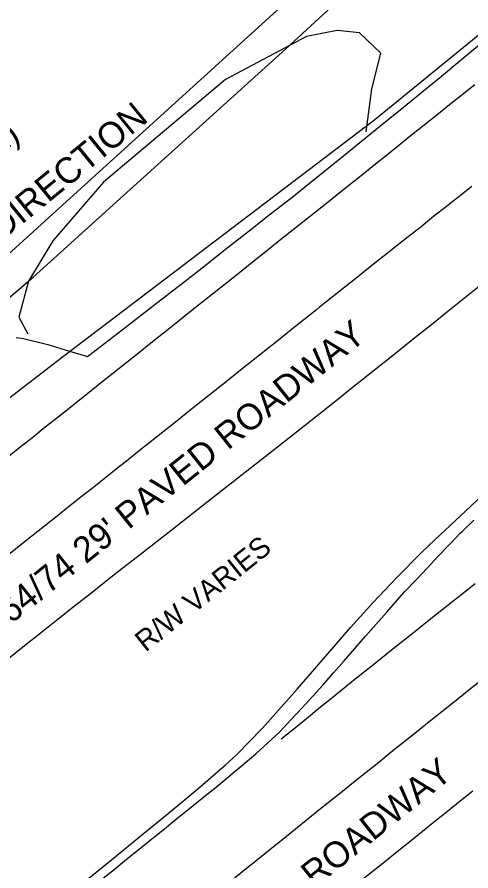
# Model space of a CAD drawing. Extents: x 472260 to 482161, y 489063 to 507124.
# Drawn here: x 473355.7 to 473425.8, y 505980.3 to 506112 of the extents above; entities that cross this region are included whole.
import ezdxf

# ---------------------------------------------------------------- set-up
doc = ezdxf.new("R2010")
doc.units = 0
for name, color, linetype in [('Exist Structure Minor Pipes CMP 15 Inch Cogo Point CELL', 7, 'Continuous'), ('Exist Structure Minor Pipes CMP 66 Inch Cogo Point CELL', 7, 'Continuous'), ('Exist Structure Minor Pipes HDPE 18 Inch', 7, 'Continuous'), ('Exist Utilities Water Meter CELL', 7, 'Continuous'), ('Prop Drainage Structure Drop Inlet Grate 2 Narrow Slots and Sag Grates 840 24 CELL', 7, 'Continuous'), ('Prop Drainage Structure Drop Inlet Grate 2 Wide Slots and Sag Grates 840 22 Label', 7, 'Continuous'), ('Prop Drainage Structure Pipe CSP 60in Label', 7, 'Continuous'), ('Prop Drainage Structure Pipe Stub Out CELL', 7, 'Continuous'), ('Prop Earthen Structure Ditch Flow Line', 7, 'Continuous')]:
    doc.layers.add(name, color=color, linetype=linetype)

msp = doc.modelspace()

# ---------------------------------------------------------------- linework, layer by layer
at = {"layer": 'Exist Structure Minor Pipes CMP 66 Inch Cogo Point CELL'}
msp.add_lwpolyline([(473291.57, 506003.48), (473299.28, 506009.56), (473329.68, 506034.13), (473363.16, 506059.9), (473410.95, 506096.23), (473447.52, 506126.09), (473473.05, 506148.4), (473498.67, 506169.29), (473538.04, 506201.18), (473561.81, 506220.61), (473582.01, 506239.17), (473604.08, 506258.77), (473627.35, 506278.12), (473653.09, 506297.75), (473686.55, 506324.8), (473716.52, 506349.38), (473754.2, 506376.82), (473799.8, 506413.99), (473836.58, 506444.93), (473862.47, 506466.1), (473890.26, 506487.89), (473919.28, 506508.04), (473949.91, 506529.66), (473970.1, 506544.24)], dxfattribs=at)
at = {"layer": 'Exist Utilities Water Meter CELL'}
msp.add_line((473313.35, 506038.19), (473598.95, 506297.41), dxfattribs=at)
at = {"layer": 'Prop Drainage Structure Drop Inlet Grate 2 Narrow Slots and Sag Grates 840 24 CELL'}
for points in [[(473426.4, 506101.57), (473424.44, 506100.01), (473422.49, 506098.45), (473420.54, 506096.89), (473418.59, 506095.34), (473416.63, 506093.78), (473414.68, 506092.22), (473412.73, 506090.66), (473410.78, 506089.1), (473408.82, 506087.54), (473407.64, 506086.6), (473405.69, 506085.04), (473403.74, 506083.48), (473401.78, 506081.93), (473399.83, 506080.37), (473397.87, 506078.81), (473395.92, 506077.26), (473393.96, 506075.7), (473392.01, 506074.14), (473390.06, 506072.58), (473388.1, 506071.03), (473386.15, 506069.47), (473384.19, 506067.91), (473382.24, 506066.36), (473380.28, 506064.8), (473378.33, 506063.24), (473376.38, 506061.68), (473374.42, 506060.13), (473372.47, 506058.57), (473370.51, 506057.01), (473368.56, 506055.46), (473366.6, 506053.9), (473364.65, 506052.34), (473364.02, 506051.84), (473362.06, 506050.28), (473360.1, 506048.73), (473358.15, 506047.17), (473356.19, 506045.62), (473354.24, 506044.06)], [(473425.9, 506085.89), (473423.95, 506084.34), (473421.99, 506082.78), (473420.03, 506081.23), (473418.08, 506079.67), (473416.12, 506078.12), (473414.16, 506076.57), (473412.21, 506075.01), (473410.25, 506073.46), (473408.29, 506071.9), (473406.34, 506070.35), (473404.38, 506068.79), (473402.43, 506067.24), (473401.95, 506066.86), (473400, 506065.31), (473398.04, 506063.75), (473396.09, 506062.19), (473394.13, 506060.64), (473392.18, 506059.08), (473390.22, 506057.53), (473388.27, 506055.97), (473386.31, 506054.41), (473384.36, 506052.86), (473382.4, 506051.3), (473380.45, 506049.74), (473378.49, 506048.19), (473376.54, 506046.63), (473374.58, 506045.08), (473372.63, 506043.52), (473371.73, 506042.81), (473369.77, 506041.25), (473367.82, 506039.7), (473365.86, 506038.14), (473363.9, 506036.59), (473361.95, 506035.04), (473359.99, 506033.48), (473358.03, 506031.93), (473356.08, 506030.37), (473354.12, 506028.82)], [(473368.77, 505978.95), (473370.71, 505980.52), (473372.65, 505982.09), (473374.6, 505983.66), (473376.54, 505985.23), (473378.48, 505986.8), (473380.42, 505988.37), (473382.37, 505989.94), (473384.31, 505991.51), (473386.25, 505993.08), (473387.79, 505994.32), (473389.7, 505995.92), (473391.62, 505997.53), (473392.61, 505998.35), (473394.44, 506000.05), (473396.28, 506001.75), (473397.98, 506003.59), (473399.67, 506005.42), (473401.37, 506007.26), (473402.94, 506008.96), (473404.59, 506010.84), (473406.23, 506012.72), (473407.88, 506014.6), (473409.52, 506016.48), (473411.17, 506018.36), (473412.81, 506020.23), (473414.46, 506022.11), (473415.59, 506023.4), (473417.31, 506025.21), (473419.03, 506027.02), (473420.75, 506028.83), (473422.48, 506030.64), (473424.2, 506032.45), (473424.41, 506032.67), (473426.22, 506034.39)], [(473396.51, 506000.66), (473398.45, 506002.23), (473400.39, 506003.8), (473402.33, 506005.38), (473404.27, 506006.95), (473406.21, 506008.52), (473407.4, 506009.49), (473409.35, 506011.05), (473411.3, 506012.61), (473413.25, 506014.17), (473415.2, 506015.73), (473417.11, 506017.25), (473419.07, 506018.8), (473421.03, 506020.35), (473422.99, 506021.9), (473424.95, 506023.46), (473426.44, 506024.64)], [(473388.95, 505978.94), (473390.9, 505980.51), (473392.85, 505982.07), (473394.79, 505983.64), (473396.74, 505985.21), (473398.69, 505986.77), (473400.63, 505988.34), (473402.58, 505989.91), (473403.74, 505990.84), (473405.69, 505992.4), (473407.65, 505993.96), (473409.6, 505995.52), (473411.55, 505997.08), (473413.5, 505998.64), (473415.45, 506000.2), (473417.41, 506001.76), (473419.36, 506003.32), (473421.31, 506004.88), (473423.26, 506006.44), (473425.21, 506008), (473427.17, 506009.56)], [(473408.8, 505978.8), (473410.75, 505980.36), (473412.44, 505981.71), (473414.39, 505983.28), (473416.34, 505984.84), (473418.29, 505986.4), (473420.24, 505987.96), (473422.19, 505989.52), (473424.14, 505991.08), (473426.09, 505992.64)]]:
    msp.add_lwpolyline(points, dxfattribs=at)
at = {"layer": 'Prop Drainage Structure Pipe CSP 60in Label'}
msp.add_lwpolyline([(473286.36, 506010.79), (473293.36, 506017.02), (473323.41, 506042.19), (473358.23, 506071.9), (473397.21, 506107.11), (473429.73, 506137.04), (473458.28, 506161.47), (473488.45, 506185.84), (473512.27, 506206.51), (473543.06, 506230.02), (473571.36, 506252.4), (473594.85, 506271.14), (473619.55, 506286.65), (473641.88, 506306.45), (473678.43, 506334.01)], dxfattribs=at)
at = {"layer": 'Prop Drainage Structure Pipe Stub Out CELL'}
for points in [[(473355.61, 506062.58), (473356.74, 506062.43), (473360.49, 506061.48), (473363.17, 506060.68), (473366.63, 506059.63), (473371.97, 506063.76), (473376.78, 506067.49), (473381.05, 506070.81), (473384.77, 506073.71), (473388.19, 506076.39), (473391.56, 506079.03), (473394.87, 506081.64), (473398.13, 506084.2), (473401.11, 506086.57), (473405.63, 506090.18), (473408.65, 506092.65), (473412.75, 506095.99), (473415.36, 506098.11), (473418.23, 506100.45), (473421.25, 506102.91), (473424.4, 506105.52), (473427.69, 506108.25)], [(473427.63, 506070.89), (473425.07, 506068.83), (473422.5, 506066.78), (473419.94, 506064.74), (473417.41, 506062.72), (473414.9, 506060.72), (473412.42, 506058.74), (473409.95, 506056.77), (473407.47, 506054.8), (473405, 506052.83), (473402.52, 506050.86), (473400.05, 506048.91), (473397.62, 506046.99), (473395.21, 506045.1), (473392.83, 506043.24), (473388.15, 506039.58), (473383.58, 506035.98), (473379, 506032.38), (473374.31, 506028.73), (473371.93, 506026.87), (473369.51, 506024.98), (473367.07, 506023.06), (473364.59, 506021.11), (473362.07, 506019.12), (473359.5, 506017.08), (473356.87, 506015), (473354.19, 506012.88)], [(473365.98, 505978.51), (473370.63, 505982.26), (473374.96, 505985.79), (473379.04, 505989.14), (473383.64, 505992.96), (473387.87, 505996.62), (473389.54, 505998.15), (473393.6, 506002.3), (473396.93, 506006), (473398.97, 506008.34), (473401.33, 506011.05), (473403.64, 506013.73), (473407.23, 506017.91), (473410.63, 506021.65), (473414.35, 506025.57), (473418.17, 506029.43), (473420.19, 506031.37), (473424.11, 506035.04), (473427.56, 506038.25)]]:
    msp.add_lwpolyline(points, dxfattribs=at)
at = {"layer": 'Prop Earthen Structure Ditch Flow Line'}
for points in [[(473411.89, 506106.42), (473408.57, 506109.59), (473405.15, 506109.92), (473400.42, 506109.03), (473387.92, 506102.39), (473369.06, 506086.56), (473361.25, 506077.47), (473357.48, 506071.25), (473356.02, 506065.74)], [(473409.64, 506094.29), (473410.5, 506100.95), (473411.89, 506106.42)], [(473356.02, 506065.74), (473357.42, 506063.16)]]:
    msp.add_lwpolyline(points, dxfattribs=at)

# ---------------------------------------------------------------- texts
at = {"layer": 'Exist Structure Minor Pipes CMP 15 Inch Cogo Point CELL'}
msp.add_text('R/W VARIES', height=3.2, rotation=38.7, dxfattribs=at).set_placement((473375.57, 506013.96))
at = {"layer": 'Exist Structure Minor Pipes HDPE 18 Inch'}
for s, p in [('DETERMINE DIRECTION', (473327.87, 506056.6)), ('RECESSED PIPE)', (473321.64, 506064.99))]:
    msp.add_text(s, height=4, rotation=39.2418, dxfattribs=at).set_placement(p)
at = {"layer": 'Prop Drainage Structure Drop Inlet Grate 2 Wide Slots and Sag Grates 840 22 Label'}
for s, p in [("US 64/74 29' PAVED ROADWAY", (473347.79, 506012.68)), ("US 64/74 42' PAVED ROADWAY", (473361.15, 505945.15))]:
    msp.add_text(s, height=4, rotation=38.7, dxfattribs=at).set_placement(p)

doc.saveas('drawing.dxf')
